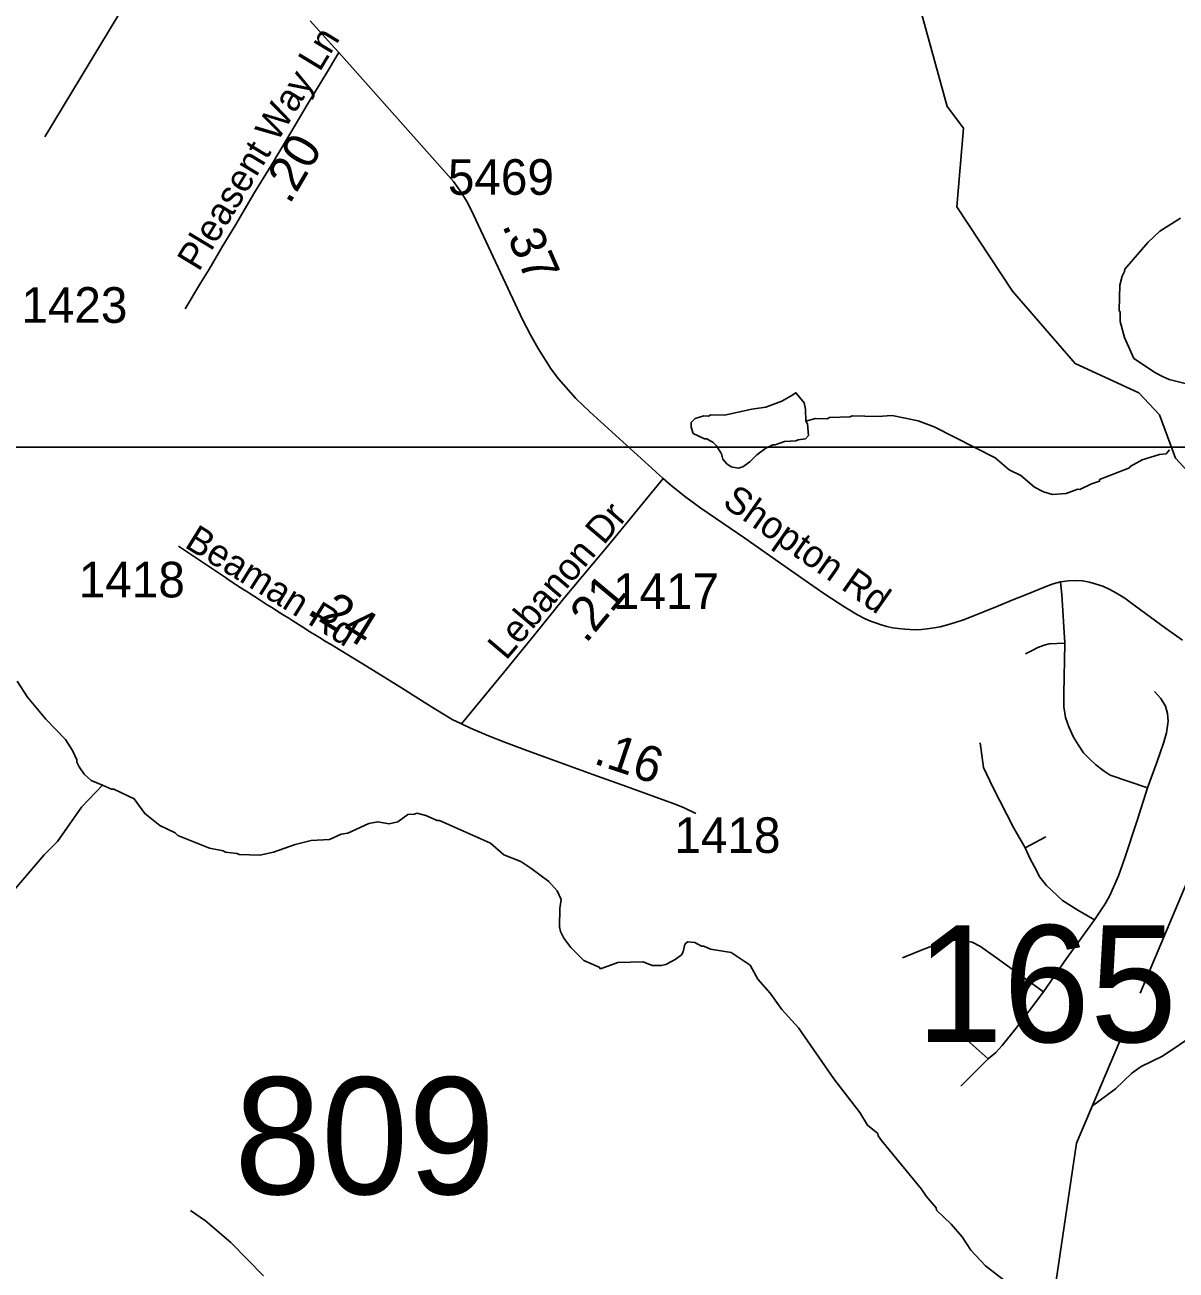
# Model space of a CAD drawing. Extents: x 1383679 to 1536984, y 460658 to 651027.
# Drawn here: x 1418729 to 1422765, y 517873 to 522240 of the extents above; entities that cross this region are included whole.
import ezdxf

# ---------------------------------------------------------------- set-up
doc = ezdxf.new("R2010")
doc.units = 0
for name, color, linetype in [('Exist Hydrographic Creek Single Shore', 7, 'Continuous'), ('Exist Hydrographic Misc Water Feature', 7, 'Continuous'), ('Exist Road Non-System Type 51', 7, 'Continuous'), ('Exist Road Secondary Mileage Hundredths English Label', 7, 'Continuous'), ('Exist Road Secondary Structure Standard Bridge Number Label', 7, 'Continuous'), ('Exist Road Secondary Type 51 Attributed', 7, 'Continuous'), ('Exist Road Secondary Type 51 Label', 7, 'Continuous'), ('Exist Road Secondary Type 51 Number Label', 7, 'Continuous'), ('Map Preparation Inset Cut Line', 7, 'Continuous')]:
    doc.layers.add(name, color=color, linetype=linetype)

msp = doc.modelspace()

# ---------------------------------------------------------------- linework, layer by layer
at = {"layer": 'Exist Hydrographic Creek Single Shore'}
for points in [[(1422639.1, 518843.7), (1422888.6, 519433.8), (1422891.6, 519574.9), (1422866.5, 519601.7), (1422877.5, 519742.5), (1423035.8, 519907.3), (1423070.3, 519970), (1423054.6, 520241.2), (1423029.6, 520264.7), (1423023.6, 520356.7), (1422959.5, 520509), (1422763.6, 520719.7), (1422707.5, 520871.9), (1422634.5, 520948.9), (1422411.5, 521051.8), (1422191.6, 521305.6), (1421996.6, 521601.7), (1422019.6, 521877), (1421962.6, 521953.6), (1421845.6, 522379.4)], [(1424072.3, 513492.8), (1423994, 513542), (1423828.5, 513762.7), (1423689.5, 514339.8), (1423609.5, 514541.7), (1423406.5, 514821.5), (1423185.5, 515036), (1423056.5, 515229), (1423060.5, 515461.9), (1423124.5, 515746.2), (1423093.5, 515845.3), (1422831.5, 516093.5), (1422627.5, 516320.8), (1422470.6, 516383.1), (1422389.5, 516525.8), (1422289.5, 516954.5), (1422320.6, 517669.5), (1422416.5, 518317.5), (1422566.9, 518673)]]:
    msp.add_lwpolyline(points, dxfattribs=at)
at = {"layer": 'Exist Hydrographic Misc Water Feature'}
for points in [[(1422797.1, 520982.2), (1422741.3, 520996.6), (1422717.6, 521006.7), (1422692.7, 521019.2), (1422617.1, 521069.8), (1422584, 521142.9), (1422569.2, 521199.3), (1422569.9, 521231.3), (1422566.2, 521239.3), (1422568, 521327.2), (1422576.7, 521359), (1422585, 521374.9), (1422585.2, 521382.9), (1422666.3, 521476.4), (1422708.2, 521516), (1422781.2, 521562.3)], [(1421466.6, 520849.9), (1421473.2, 520840.1), (1421476.3, 520800), (1421466.1, 520788.3), (1421440, 520784.8), (1421431.9, 520781), (1421391.8, 520778), (1421359.6, 520766.7), (1421351.6, 520766.8), (1421327.3, 520755.4), (1421294.8, 520732.1), (1421270.3, 520706.7), (1421245.9, 520689.3), (1421229.8, 520685.6), (1421205.9, 520690.1), (1421190.2, 520700.5), (1421176.5, 520716.8), (1421170.9, 520734.9), (1421153.4, 520763.3), (1421141.8, 520775.5), (1421120, 520788.1), (1421112, 520788.2), (1421072.5, 520807.1), (1421064.9, 520829.3), (1421065.3, 520845.3), (1421079.5, 520858.9), (1421109.8, 520868.2), (1421125.8, 520867.9), (1421133.9, 520871.7), (1421181.8, 520870.6), (1421278.3, 520892.4), (1421326.5, 520899.3), (1421382.9, 520920.1), (1421415.4, 520939.3), (1421432.4, 520949.4), (1421439.4, 520940.8), (1421460.8, 520914.3), (1421466.4, 520892.2), (1421466.6, 520849.9)], [(1422742.1, 520748.8), (1422731.2, 520735.9), (1422707.1, 520732.4), (1422646.7, 520713.8), (1422604.2, 520691.4), (1422602.1, 520686.8), (1422497.3, 520645.1), (1422497.1, 520639.1), (1422468.9, 520629.8), (1422428.5, 520610.7), (1422420.5, 520610.9), (1422380.1, 520595.8), (1422332.1, 520592.9), (1422300.2, 520601.6), (1422268.6, 520618.3), (1422221.5, 520659.3), (1422180.2, 520679.3), (1422130.8, 520721.4), (1421917.1, 520830.1), (1421861.6, 520851.4), (1421769.9, 520869.4), (1421717.9, 520866.6), (1421629.9, 520868.5), (1421621.8, 520864.7), (1421549.7, 520862.3), (1421541.6, 520858.5), (1421501.6, 520859.4), (1421466.6, 520849.9)], [(1419000.5, 519573), (1418961.5, 519589.1), (1418936, 519611.7), (1418918.6, 519638), (1418911, 519654.2), (1418911.1, 519662.2), (1418895.8, 519694.5), (1418870.7, 519733.1), (1418802.2, 519804.6), (1418738.3, 519882), (1418701.9, 519937.9)], [(1419000.5, 519573), (1418927.5, 519495.9), (1418842.9, 519375.9), (1418795.9, 519329), (1418652.2, 519160.2)], [(1419000.5, 519573), (1419032.9, 519559.5), (1419040.9, 519559.3), (1419112.3, 519525.8), (1419149.3, 519473.5), (1419202.2, 519431.7), (1419255.7, 519406.6), (1419265.4, 519396.4), (1419376.5, 519351.9), (1419424.3, 519342.8), (1419432.2, 519338.6), (1419472.1, 519333.7), (1419480, 519329.6), (1419552, 519327.9), (1419600.3, 519338.8), (1419676.9, 519365.1), (1419732.8, 519379.3), (1419797.2, 519382.4), (1419837.7, 519401.5), (1419861.7, 519404.9), (1419934.5, 519439.3), (1419966.6, 519444.6), (1420006.5, 519437.7), (1420036.6, 519445), (1420071.2, 519470.2), (1420095.3, 519471.7), (1420103.4, 519475.5), (1420135.2, 519466.7), (1420174.8, 519449.9), (1420182.8, 519449.7), (1420361.1, 519369.7), (1420408.2, 519328.7), (1420467.8, 519305.4), (1420503.2, 519282.6), (1420566.3, 519235.2), (1420595.5, 519202.5), (1420608.8, 519172.2), (1420604.2, 519140.4), (1420602.8, 519076.4), (1420606.5, 519060.3), (1420618, 519036.1), (1420643.3, 519003.5), (1420688.3, 518958.6), (1420742.6, 518935.4), (1420747.7, 518929.3), (1420808.1, 518951.9), (1420896.2, 518953.9), (1420927.9, 518941.1), (1420959.9, 518940.4), (1420976, 518944.1), (1421008.4, 518961.3), (1421030.8, 518978.8), (1421037, 518988.7), (1421041.5, 519010.6), (1421045.6, 519018.5), (1421053.8, 519024.3), (1421077.7, 519021.8), (1421101.5, 519009.2), (1421109.5, 519009.1), (1421133.3, 518998.5), (1421205, 518986.9), (1421272, 518941.5), (1421298.7, 518893.2), (1421341.9, 518843.9), (1421382.7, 518787), (1421441.3, 518721.7), (1421565.4, 518543), (1421656.9, 518425), (1421683.9, 518380.4), (1421719.3, 518351.6), (1421721.1, 518343.6), (1421732.8, 518327.4), (1421873.1, 518156.3), (1421888.6, 518132), (1421923.7, 518091.2), (1421925.6, 518083.1), (1421976.5, 518034), (1422015.5, 517989.1), (1422046.2, 517943), (1422097.3, 517887.3), (1422179.9, 517823.5)], [(1422472.8, 518448.4), (1422552.9, 518508.8), (1422610.1, 518563.5), (1422642.6, 518586.8), (1422717.4, 518623.1), (1422839.2, 518704.3)], [(1419566, 517852.3), (1419450.5, 517968.8), (1419362.2, 518044.8), (1419309, 518081.9)]]:
    msp.add_lwpolyline(points, dxfattribs=at)
at = {"layer": 'Exist Road Non-System Type 51'}
for p, q in [((1422309.2, 519392.5), (1422235.9, 519353)), ((1422106.1, 518613.2), (1422011.2, 518517.2))]:
    msp.add_line(p, q, dxfattribs=at)
for points in [[(1419235.9, 522666), (1419215.9, 522582.3), (1419200.6, 522521.8), (1419181.2, 522480.8), (1418798.6, 521847.4)], [(1422359.9, 520285.5), (1422364.8, 520242.2), (1422375.6, 520071.1)], [(1422375.6, 520071.1), (1422320.5, 520068.4), (1422302.6, 520063.8), (1422280.1, 520056.2), (1422260.4, 520045.9), (1422237.8, 520033.7)], [(1422375.6, 520071.1), (1422371.6, 519893.4), (1422372.2, 519848.4), (1422377.9, 519810.8), (1422389.1, 519777.9), (1422405.4, 519742.2), (1422423, 519713.1), (1422440.9, 519686.8), (1422464.4, 519663.2), (1422483.1, 519645.4), (1422509.5, 519624.7), (1422533.9, 519608.8), (1422665.6, 519563.6)], [(1422690, 519902.1), (1422711.6, 519877.6), (1422728.5, 519850.3), (1422735.1, 519824.9), (1422737.5, 519797.2), (1422732.2, 519757.2), (1422721, 519720.6), (1422699.4, 519656.7), (1422665.6, 519563.6)], [(1422078.1, 519722.3), (1422090.6, 519634.9), (1422124, 519564.5), (1422195.4, 519425.3), (1422235.9, 519353)], [(1422665.6, 519563.6), (1422628.9, 519449.8), (1422584.6, 519315.4), (1422563.1, 519255.2), (1422533, 519186.6), (1422517, 519157.5), (1422479.4, 519101.1)], [(1422235.9, 519353), (1422253.8, 519314.5), (1422268.9, 519287.2), (1422287.6, 519250.5), (1422311.5, 519221.6), (1422367.4, 519169.2), (1422421.1, 519134.9), (1422479.4, 519101.1)], [(1422479.4, 519101.1), (1422381.6, 518964.8), (1422300, 518848.9)], [(1421806.2, 518967.6), (1421881.5, 518997.7), (1421940.8, 519020.2), (1421975.5, 519028.7), (1422011.2, 519029.6), (1422050.6, 519022.1), (1422079.9, 519008), (1422132.5, 518970.4), (1422300, 518848.9)], [(1422300, 518848.9), (1422203.9, 518719.7), (1422155.6, 518660.7), (1422133.4, 518635.7), (1422106.1, 518613.2)], [(1421984.9, 518704.3), (1422022.5, 518688.3), (1422106.1, 518613.2)]]:
    msp.add_lwpolyline(points, dxfattribs=at)
at = {"layer": 'Exist Road Secondary Type 51 Attributed'}
for points in [[(1419729.2, 522253.5), (1419803.1, 522172.2), (1419829.9, 522142.4)], [(1419829.9, 522142.4), (1419782.9, 522065.1), (1419722.5, 521965), (1419657.5, 521856.4), (1419592, 521746.8), (1419530.9, 521645.6), (1419468.1, 521540.1), (1419420.6, 521461.7), (1419374.1, 521381.2), (1419344.7, 521334.1), (1419290.3, 521243.6)], [(1419829.9, 522142.4), (1420232.2, 521690.6), (1420255.3, 521657.3), (1420277, 521622.8), (1420293.5, 521591.6), (1420474, 521207), (1420501.5, 521153.2), (1420528.6, 521104.7), (1420574.5, 521032.4), (1420599.6, 520998.6), (1420661.2, 520929.6), (1420709.4, 520882.4), (1420966.9, 520648.4)], [(1420966.9, 520648.4), (1420786.5, 520429.6), (1420617.5, 520227.1), (1420515.5, 520100.5), (1420407.3, 519967.7), (1420259.5, 519788.4)], [(1420966.9, 520648.4), (1420994.9, 520624.2), (1421046.5, 520583.2), (1421099.1, 520544.5), (1421252.9, 520439.2), (1421371.7, 520356.4), (1421453.2, 520299), (1421534.2, 520243.3), (1421603.7, 520197), (1421648.9, 520170.8), (1421675.7, 520157), (1421694.1, 520148.9), (1421714.4, 520141.5), (1421731, 520135.2), (1421750.7, 520130.2), (1421771, 520125.3), (1421791.9, 520122.3), (1421813.8, 520119.9), (1421831.4, 520119.2), (1421850.9, 520118.6), (1421872.3, 520119.7), (1421892.8, 520121.6), (1421916.6, 520124.7), (1421938.3, 520129.1), (1421964, 520135.8), (1421990.5, 520143.5), (1422020, 520153.3), (1422053.1, 520166.4), (1422094, 520182.4), (1422142.3, 520201.8), (1422192.9, 520222.7), (1422241.2, 520241.6), (1422286.7, 520260.5), (1422312, 520270.8), (1422334, 520279.5), (1422359.8, 520286.3), (1422386.5, 520290.2), (1422415.1, 520290.7), (1422437.6, 520289.8), (1422462.1, 520285.5), (1422485.8, 520278.5), (1422508.3, 520271), (1422533.2, 520259.5), (1422557, 520247.2), (1422585.7, 520228.7), (1422618.9, 520204.6), (1422657.8, 520175.2), (1422727.9, 520124.2), (1422788.2, 520081.6)], [(1420259.5, 519788.4), (1420227.3, 519803.9), (1420223.5, 519806), (1420217.9, 519809.4), (1420154, 519848.2), (1420075, 519898.1), (1420058.5, 519908.5), (1419926.7, 519990.8), (1419836.3, 520045.6), (1419800.3, 520067.8), (1419782.4, 520077.7), (1419767.4, 520087.5), (1419750.3, 520098.2), (1419730.6, 520110.1), (1419699.4, 520129.8), (1419668.7, 520149.5), (1419654.1, 520158.9), (1419634, 520171.2), (1419615.2, 520182.8), (1419596.8, 520194.8), (1419578.4, 520206.3), (1419547.2, 520227.2), (1419513.6, 520248.1), (1419506.4, 520252.7), (1419498.6, 520257.6), (1419492.6, 520261.2), (1419488, 520263.9), (1419481.8, 520267.8), (1419476.6, 520271.3), (1419471.6, 520274.6), (1419463.4, 520279.8), (1419458.7, 520283), (1419454, 520286.1), (1419450, 520288.7), (1419431.8, 520301.2), (1419422, 520308.4), (1419267.5, 520411.1)], [(1421081.2, 519474), (1421040.6, 519493.5), (1421009.3, 519506.6), (1420963.8, 519523), (1420838.1, 519569.1), (1420720.2, 519610.7), (1420566.1, 519666.3), (1420479.1, 519698.5), (1420413.7, 519723.3), (1420353.9, 519746.8), (1420291.1, 519773.3), (1420259.5, 519788.4)]]:
    msp.add_lwpolyline(points, dxfattribs=at)
at = {"layer": 'Map Preparation Inset Cut Line'}
for points in [[(1458567.8, 520758.2), (1396051.8, 520758.2), (1396051.8, 564142.2), (1458567.8, 564142.2), (1458567.8, 520758.2)], [(1446195.4, 477316), (1383679.3, 477316), (1383679.3, 520758.2), (1458567.8, 520758.2), (1458567.8, 493672.2), (1446195.4, 493672.2), (1446195.4, 477316)]]:
    msp.add_lwpolyline(points, dxfattribs=at)

# ---------------------------------------------------------------- texts
at = {"layer": 'Exist Road Secondary Mileage Hundredths English Label'}
for s, rotation, p in [('.20', 59.5064, (1419656.7, 521607.1)), ('.37', 293.6363, (1420400.8, 521536.7)), ('.21', 50.2621, (1420696.2, 520067.2)), ('.24', 328.0393, (1419713.8, 520177.1)), ('.16', 341.2988, (1420718.9, 519650.4))]:
    msp.add_text(s, height=125, rotation=rotation, dxfattribs=at).set_placement(p)
at = {"layer": 'Exist Road Secondary Structure Standard Bridge Number Label'}
for s, p in [('165', (1421853.7, 518672.1)), ('809', (1419462.8, 518138.6))]:
    msp.add_text(s, height=410.1, dxfattribs=at).set_placement(p)
at = {"layer": 'Exist Road Secondary Type 51 Label'}
for s, rotation, p in [('Pleasent Way Ln', 58.829, (1419338.7, 521371.4)), ('Shopton Rd', 324.9436, (1421170.4, 520555.5)), ('Lebanon Dr', 49.7638, (1420416.1, 520008.2)), ('Beaman Rd', 328.1271, (1419284.5, 520410.1))]:
    msp.add_text(s, height=95, rotation=rotation, dxfattribs=at).set_placement(p)
at = {"layer": 'Exist Road Secondary Type 51 Number Label'}
for s, p in [('5469', (1420211.9, 521643.7)), ('1423', (1418716.3, 521194.8)), ('1418', (1418917.9, 520231.7)), ('1417', (1420790.7, 520191.3)), ('1418', (1421006.4, 519335.5))]:
    msp.add_text(s, height=125, dxfattribs=at).set_placement(p)

doc.saveas('drawing.dxf')
